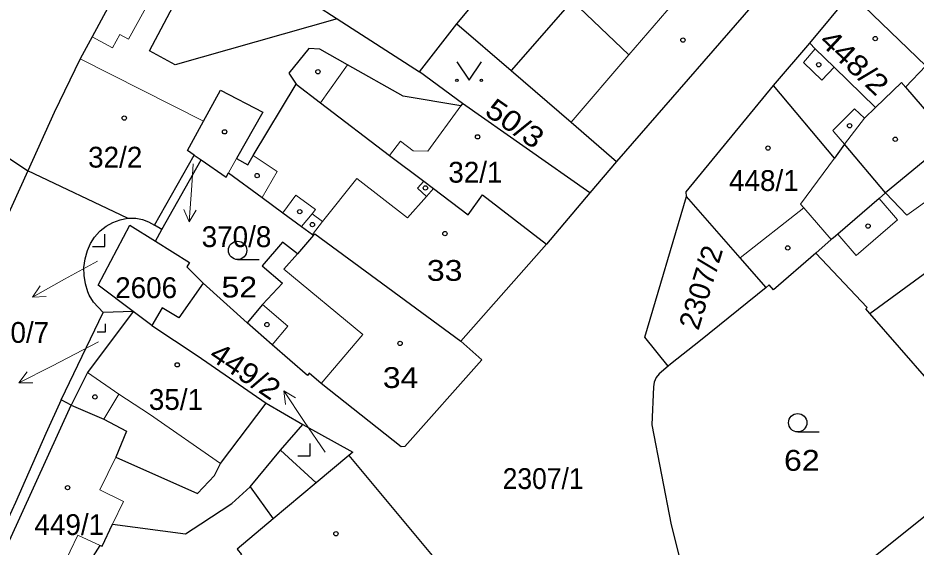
# Model space of a CAD drawing. Extents: x -679733 to -673243, y -1075091 to -1066557.
# Drawn here: x -676611.5 to -676538.1, y -1071383.1 to -1071339.9 of the extents above; entities that cross this region are included whole.
import ezdxf
from ezdxf.enums import TextEntityAlignment as Align

# ---------------------------------------------------------------- set-up
doc = ezdxf.new("R2010")
doc.units = 0
doc.header["$LTSCALE"] = 0.68
for name, color, linetype, lineweight in [('1', 7, 'Continuous', 25), ('3', 7, 'Continuous', 25), ('4', 7, 'Continuous', 13), ('5', 7, 'Continuous', 25), ('7', 7, 'Continuous', 13)]:
    doc.layers.add(name, color=color, linetype=linetype, lineweight=lineweight)
doc.layers.add('2', color=7, linetype='Continuous')

msp = doc.modelspace()

# ---------------------------------------------------------------- linework, layer by layer
at = {"layer": '1'}
for p, q in [((-676639.8, -1071332.95), (-676610.67, -1071352.37)), ((-676575.64, -1071340.38), (-676572.51, -1071336.61)), ((-676543.47, -1071337.89), (-676537.35, -1071343.81)), ((-676585.4, -1071339.97), (-676578.67, -1071344.29)), ((-676578.67, -1071344.29), (-676575.64, -1071340.38)), ((-676575.64, -1071340.38), (-676571.2, -1071344.19)), ((-676575.17, -1071346.88), (-676578.67, -1071344.29)), ((-676564.77, -1071354.16), (-676575.17, -1071346.88)), ((-676597.07, -1071351.1), (-676596.5, -1071351.49)), ((-676599.72, -1071357.17), (-676596.5, -1071351.49)), ((-676602.52, -1071356.25), (-676610.67, -1071352.37)), ((-676541.9, -1071364.02), (-676534.4, -1071358.51)), ((-676602.05, -1071363.86), (-676604.52, -1071363.95)), ((-676600.53, -1071365), (-676602.05, -1071363.86)), ((-676607.13, -1071371.5), (-676607.93, -1071371.09)), ((-676615.42, -1071389.7), (-676607.13, -1071371.5))]:
    msp.add_line(p, q, dxfattribs=at)
for points in [[(-676558.01, -1071329.58), (-676559.31, -1071331.08), (-676562.23, -1071334.46), (-676566.21, -1071338.5), (-676571.2, -1071344.19)], [(-676585.4, -1071339.97), (-676598.63, -1071343.73), (-676600.73, -1071342.57), (-676597.14, -1071335.77), (-676596.41, -1071334.38), (-676597.3, -1071333.91), (-676595.92, -1071330.9)], [(-676545.13, -1071331.19), (-676549.61, -1071336.67), (-676562.6, -1071351.6), (-676564.77, -1071354.16), (-676568.31, -1071358.37), (-676575.3, -1071366.28)], [(-676591.45, -1071334.1), (-676590.79, -1071335.57), (-676590.2, -1071336.52), (-676588.79, -1071337.61), (-676587.17, -1071338.81), (-676585.4, -1071339.97)], [(-676601.93, -1071334.96), (-676605.41, -1071341.43), (-676606.38, -1071343.24), (-676608.5, -1071347.6), (-676610.67, -1071352.37)], [(-676549.77, -1071345.41), (-676546.82, -1071341.96), (-676543.47, -1071337.89)], [(-676575.17, -1071346.88), (-676575.32, -1071347.08), (-676580.02, -1071346.27), (-676584.55, -1071343.71), (-676586.82, -1071342.43), (-676587.72, -1071342.38), (-676589.34, -1071344.41), (-676588.76, -1071345.3)], [(-676537.35, -1071343.81), (-676539, -1071345.55), (-676537.65, -1071347.12), (-676535.34, -1071349.8)], [(-676571.2, -1071344.19), (-676566.3, -1071348.41), (-676562.6, -1071351.6)], [(-676597.07, -1071351.1), (-676597.63, -1071350.72), (-676596.32, -1071348.33), (-676594.92, -1071345.78), (-676591.48, -1071347.58), (-676593.61, -1071351.37), (-676592.71, -1071351.88), (-676592.25, -1071351.11), (-676588.76, -1071345.3)], [(-676588.76, -1071345.3), (-676586.77, -1071346.81), (-676581.12, -1071351.11), (-676578.34, -1071353.22), (-676577.54, -1071353.83), (-676574.71, -1071355.98), (-676573.54, -1071354.34), (-676568.31, -1071358.37)], [(-676556.89, -1071354.48), (-676556.9, -1071354.1), (-676549.77, -1071345.41)], [(-676540.62, -1071354.18), (-676543.98, -1071350.19), (-676544.79, -1071351.34), (-676549.77, -1071345.41)], [(-676535.34, -1071349.8), (-676535.57, -1071349.99), (-676536.12, -1071350.44), (-676537.09, -1071351.25), (-676540.62, -1071354.18)], [(-676602.52, -1071356.25), (-676601.973, -1071356.228), (-676601.846, -1071356.237), (-676601.307, -1071356.337), (-676600.797, -1071356.534), (-676600.33, -1071356.82), (-676597.07, -1071351.1)], [(-676596.5, -1071351.49), (-676594.47, -1071352.89), (-676594.28, -1071352.55), (-676591.54, -1071354.56), (-676589.85, -1071355.81), (-676588.32, -1071356.93), (-676587.43, -1071357.58), (-676587.35, -1071357.64)], [(-676610.67, -1071352.37), (-676612.63, -1071356.71), (-676617.76, -1071366.46), (-676619.68, -1071370.65), (-676622.67, -1071369.24), (-676623.92, -1071368.49), (-676625.45, -1071367.86), (-676631.86, -1071365.36), (-676639.6, -1071362.09), (-676645.45, -1071359.81), (-676653.02, -1071356.73)], [(-676540.62, -1071354.18), (-676541.15, -1071354.64), (-676544.52, -1071357.54), (-676544.89, -1071357.86), (-676545.06, -1071357.99), (-676546.32, -1071359.09)], [(-676558.38, -1071368.33), (-676560.28, -1071365.97), (-676556.89, -1071354.48)], [(-676550.38, -1071361.9), (-676552.49, -1071359.49), (-676556.89, -1071354.48)], [(-676605.31, -1071363.11), (-676605.644, -1071362.522), (-676605.764, -1071362.245), (-676605.966, -1071361.599), (-676606.07, -1071360.93), (-676606.077, -1071360.268), (-676605.987, -1071359.569), (-676605.8, -1071358.89), (-676605.552, -1071358.315), (-676605.215, -1071357.786), (-676604.799, -1071357.318), (-676604.761, -1071357.281), (-676604.27, -1071356.892), (-676603.723, -1071356.585), (-676603.135, -1071356.37), (-676602.52, -1071356.25)], [(-676602.05, -1071363.86), (-676604.91, -1071361.71), (-676602.33, -1071356.8), (-676600.25, -1071358.11)], [(-676600.25, -1071358.11), (-676599.72, -1071357.17), (-676600.33, -1071356.82)], [(-676587.35, -1071357.64), (-676588.63, -1071359.16), (-676589.87, -1071358.19), (-676591.54, -1071360.13), (-676589.87, -1071361.56), (-676591.49, -1071363.3), (-676592.76, -1071364.8)], [(-676587.35, -1071357.64), (-676587.24, -1071357.52), (-676575.3, -1071366.28)], [(-676600.25, -1071358.11), (-676597.47, -1071359.85), (-676597.69, -1071360.21), (-676596.34, -1071361.54)], [(-676546.32, -1071359.09), (-676549.79, -1071362.1), (-676550.12, -1071361.69), (-676550.38, -1071361.9)], [(-676541.9, -1071364.02), (-676542.24, -1071363.65), (-676542.13, -1071363.55), (-676546.32, -1071359.09)], [(-676596.34, -1071361.54), (-676598.33, -1071364.37), (-676599.68, -1071363.56), (-676600.53, -1071365)], [(-676575.3, -1071366.28), (-676573.58, -1071367.8), (-676579.87, -1071374.9), (-676580.18, -1071374.91), (-676586.72, -1071369.74), (-676587.7, -1071368.89), (-676587.83, -1071369.1), (-676590.72, -1071366.58), (-676592.76, -1071364.8), (-676596.34, -1071361.54)], [(-676550.38, -1071361.9), (-676555.75, -1071366.23), (-676558.18, -1071368.16), (-676558.38, -1071368.33), (-676559.11, -1071368.95)], [(-676607.93, -1071371.09), (-676604.52, -1071363.95), (-676605.31, -1071363.11)], [(-676602.05, -1071363.86), (-676605.8, -1071368.85), (-676607.13, -1071371.5)], [(-676554.44, -1071394.18), (-676531.78, -1071376.07), (-676537.08, -1071369.59), (-676541.9, -1071364.02)], [(-676600.53, -1071365), (-676596.84, -1071367.45), (-676591.2, -1071371.36), (-676588.21, -1071373.1)], [(-676559.11, -1071368.95), (-676559.353, -1071369.258), (-676559.511, -1071369.623), (-676559.57, -1071370.01)], [(-676559.57, -1071370.01), (-676559.71, -1071373.12), (-676558.12, -1071381.28), (-676556.17, -1071389.08), (-676554.44, -1071394.18)], [(-676607.93, -1071371.09), (-676609.2, -1071373.82), (-676611.68, -1071379.45), (-676613.49, -1071383.37), (-676615.74, -1071387.86), (-676616.79, -1071387.96), (-676617.88, -1071388.31)], [(-676607.13, -1071371.5), (-676604.45, -1071372.65), (-676602.6, -1071373.65), (-676603.48, -1071375.76), (-676596.81, -1071378.73), (-676595.42, -1071377.26), (-676594.93, -1071376.27), (-676591.2, -1071371.36)], [(-676592.51, -1071378.17), (-676590.02, -1071375.2), (-676588.21, -1071373.1)], [(-676588.21, -1071373.1), (-676584.13, -1071375.35), (-676584.46, -1071375.63), (-676577.5, -1071383.95)], [(-676584.46, -1071375.63), (-676587.13, -1071377.86), (-676590.63, -1071380.8)], [(-676607, -1071394.96), (-676606.44, -1071393.97), (-676608.03, -1071392.93), (-676607.84, -1071392.6), (-676608.89, -1071392), (-676607.84, -1071390.16), (-676608.92, -1071389.51), (-676604.76, -1071382.97), (-676604.6, -1071383.04), (-676603.74, -1071381.24), (-676597.79, -1071382.01), (-676596.53, -1071381.2), (-676594, -1071379.54), (-676592.51, -1071378.17), (-676590.63, -1071380.8)], [(-676590.63, -1071380.8), (-676593.58, -1071383.26), (-676593.21, -1071383.7), (-676593.42, -1071383.92), (-676598.04, -1071389), (-676591.9, -1071396.34)]]:
    msp.add_lwpolyline(points, dxfattribs=at)
at = {"layer": '3'}
for p, q in [((-676593.533, -1071359.62), (-676591.783, -1071359.62)), ((-676547.803, -1071373.7), (-676546.053, -1071373.7))]:
    msp.add_line(p, q, dxfattribs=at)
for points in [[(-676575.63, -1071343.479), (-676574.63, -1071344.98), (-676573.63, -1071343.479)], [(-676605.371, -1071358.55), (-676604.37, -1071358.55), (-676604.37, -1071357.55)], [(-676605.001, -1071365.53), (-676604.33, -1071365.53), (-676604.33, -1071364.86)], [(-676588.621, -1071375.65), (-676587.62, -1071375.65), (-676587.62, -1071374.65)]]:
    msp.add_lwpolyline(points, dxfattribs=at)
for centre, radius in [((-676575.63, -1071344.9795), 0.1), ((-676573.63, -1071344.9795), 0.1), ((-676593.5329, -1071358.8698), 0.75), ((-676547.8029, -1071372.9498), 0.75)]:
    msp.add_circle(centre, radius, dxfattribs=at)
at = {"layer": '4'}
for p, q in [((-676602.44, -1071341.62), (-676599.51, -1071336.26)), ((-676566.21, -1071338.5), (-676561.58, -1071342.9)), ((-676561.58, -1071342.9), (-676557.97, -1071338.7)), ((-676605.41, -1071341.43), (-676603.74, -1071342.33)), ((-676603.74, -1071342.33), (-676603.14, -1071341.23)), ((-676603.14, -1071341.23), (-676602.44, -1071341.62)), ((-676546.37, -1071342.4), (-676547.33, -1071343.52)), ((-676546.37, -1071342.4), (-676546.82, -1071341.96)), ((-676544.82, -1071343.91), (-676546.37, -1071342.4)), ((-676606.38, -1071343.24), (-676596.32, -1071348.33)), ((-676566.3, -1071348.41), (-676561.58, -1071342.9)), ((-676586.77, -1071346.81), (-676584.55, -1071343.71)), ((-676547.33, -1071343.52), (-676545.84, -1071344.97)), ((-676545.84, -1071344.97), (-676544.82, -1071343.91)), ((-676544.82, -1071343.91), (-676541.45, -1071347.2)), ((-676541.45, -1071347.2), (-676539.34, -1071345.16)), ((-676539, -1071345.55), (-676539.34, -1071345.16)), ((-676577.99, -1071350.76), (-676575.32, -1071347.08)), ((-676544.94, -1071349.09), (-676543.17, -1071347.3)), ((-676543.17, -1071347.3), (-676542.36, -1071348.08)), ((-676542.36, -1071348.08), (-676541.45, -1071347.2)), ((-676542.36, -1071348.08), (-676543.98, -1071350.19)), ((-676544.94, -1071349.09), (-676544.84, -1071349.19)), ((-676544.84, -1071349.19), (-676543.98, -1071350.19)), ((-676581.12, -1071351.11), (-676580.24, -1071349.95)), ((-676580.24, -1071349.95), (-676579.21, -1071350.74)), ((-676593.61, -1071351.37), (-676594.28, -1071352.55)), ((-676590.31, -1071352.44), (-676592.25, -1071351.11)), ((-676579.21, -1071350.74), (-676577.99, -1071350.76)), ((-676547.56, -1071355.09), (-676544.79, -1071351.34)), ((-676591.54, -1071354.56), (-676590.31, -1071352.44)), ((-676586.59, -1071356.52), (-676583.8, -1071352.99)), ((-676583.8, -1071352.99), (-676579.66, -1071356.22)), ((-676578.85, -1071353.8), (-676578.34, -1071353.22)), ((-676538.89, -1071355.99), (-676535.21, -1071353.33)), ((-676589.85, -1071355.81), (-676588.79, -1071354.36)), ((-676588.79, -1071354.36), (-676587.17, -1071355.54)), ((-676578.1, -1071354.46), (-676578.85, -1071353.8)), ((-676578.1, -1071354.46), (-676577.54, -1071353.83)), ((-676540.62, -1071354.18), (-676538.89, -1071355.99)), ((-676579.66, -1071356.22), (-676578.1, -1071354.46)), ((-676547.56, -1071355.09), (-676547.29, -1071355.41)), ((-676539.65, -1071356.38), (-676541.15, -1071354.64)), ((-676587.17, -1071355.54), (-676587.44, -1071355.9)), ((-676552.49, -1071359.49), (-676547.29, -1071355.41)), ((-676547.29, -1071355.41), (-676545.06, -1071357.99)), ((-676587.44, -1071355.9), (-676588.32, -1071356.93)), ((-676587.44, -1071355.9), (-676586.59, -1071356.52)), ((-676587.43, -1071357.58), (-676586.59, -1071356.52)), ((-676588.63, -1071359.16), (-676589.77, -1071360.4)), ((-676589.77, -1071360.4), (-676583.31, -1071365.75)), ((-676591.49, -1071363.3), (-676589.44, -1071365.05)), ((-676590.72, -1071366.58), (-676589.44, -1071365.05)), ((-676583.31, -1071365.75), (-676586.72, -1071369.74)), ((-676605.8, -1071368.85), (-676603.22, -1071370.61)), ((-676604.45, -1071372.65), (-676603.22, -1071370.61)), ((-676600.73, -1071372.24), (-676603.22, -1071370.61)), ((-676594.93, -1071376.27), (-676600.73, -1071372.24)), ((-676590.02, -1071375.2), (-676587.13, -1071377.86)), ((-676604.79, -1071378.44), (-676603.48, -1071375.76)), ((-676602.85, -1071379.37), (-676604.79, -1071378.44)), ((-676603.74, -1071381.24), (-676602.85, -1071379.37)), ((-676608.26, -1071385.58), (-676606.57, -1071382.13)), ((-676606.57, -1071382.13), (-676604.76, -1071382.97))]:
    msp.add_line(p, q, dxfattribs=at)
msp.add_lwpolyline([(-676544.52, -1071357.54), (-676543.02, -1071359.28), (-676539.65, -1071356.38)], dxfattribs=at)
at = {"layer": '5'}
for centre in [(-676557.1768, -1071341.6992), (-676541.4668, -1071341.5792), (-676586.9768, -1071344.2792), (-676546.0868, -1071343.7092), (-676602.7868, -1071348.0692), (-676543.5668, -1071348.6892), (-676594.5968, -1071349.1892), (-676573.9368, -1071349.5992), (-676539.8368, -1071349.7992), (-676550.2268, -1071350.5192), (-676591.9368, -1071352.7592), (-676578.1968, -1071353.7692), (-676588.4568, -1071355.7092), (-676587.4268, -1071356.7692), (-676576.6068, -1071357.4992), (-676542.0568, -1071356.8892), (-676548.6168, -1071358.6692), (-676591.1368, -1071364.9292), (-676580.2668, -1071366.4692), (-676598.4568, -1071368.2192), (-676605.1868, -1071370.8392), (-676607.4168, -1071378.2492), (-676585.5068, -1071382.0192)]:
    msp.add_circle(centre, 0.175, dxfattribs=at)
at = {"layer": '7'}
for p, q in [((-676597.489, -1071356.554), (-676596.92, -1071355.59)), ((-676610.285, -1071362.685), (-676609.166, -1071362.637)), ((-676611.384, -1071369.692), (-676610.264, -1071369.684)), ((-676589.768, -1071370.352), (-676589.623, -1071371.462))]:
    msp.add_line(p, q, dxfattribs=at)
for points in [[(-676597.15, -1071351.79), (-676597.28, -1071353.56), (-676597.489, -1071356.554), (-676597.919, -1071355.52)], [(-676604.96, -1071359.75), (-676607.66, -1071361.23), (-676610.285, -1071362.685), (-676609.652, -1071361.761)], [(-676604.89, -1071366.34), (-676608.71, -1071368.33), (-676611.384, -1071369.692), (-676610.719, -1071368.792)], [(-676586.38, -1071375.36), (-676588.09, -1071372.84), (-676589.768, -1071370.352), (-676588.793, -1071370.902)]]:
    msp.add_lwpolyline(points, dxfattribs=at)

# ---------------------------------------------------------------- texts
at = {"layer": '2', "width": 1.15}
for s, rotation, p in [('448/2', 317, (-676546.139, -1071341.901)), ('50/3', 325, (-676573.457, -1071347.736))]:
    msp.add_text(s, height=1.7, rotation=rotation, dxfattribs=at).set_placement(p)
at = {"layer": '2'}
for s, p in [('32/2', (-676605.74, -1071352.11)), ('32/1', (-676576.33, -1071353.34)), ('448/1', (-676553.41, -1071354.019)), ('2606', (-676603.53, -1071362.769)), ('35/1', (-676600.78, -1071371.9)), ('449/1', (-676610.12, -1071382.12))]:
    msp.add_text(s, height=1.7, dxfattribs=at).set_placement(p)
for s, p in [('370/8', (-676590.779, -1071358.603)), ('370/7', (-676608.919, -1071366.423))]:
    msp.add_text(s, height=1.7, dxfattribs=at).set_placement(p, align=Align.RIGHT)
msp.add_text('2307/2', height=1.7, rotation=73, dxfattribs=at).set_placement((-676554.8958, -1071362.142), align=Align.CENTER)
at = {"layer": '2', "width": 1.15}
for s, p in [('33', (-676578.08, -1071361.36)), ('52', (-676594.85, -1071362.72)), ('34', (-676581.68, -1071370.11)), ('62', (-676548.92, -1071376.87))]:
    msp.add_text(s, height=1.7, dxfattribs=at).set_placement(p)
at = {"layer": '2', "width": 1.1}
msp.add_text('449/2', height=1.7, rotation=326, dxfattribs=at).set_placement((-676590.7806, -1071371.1813), align=Align.RIGHT)
at = {"layer": '2', "width": 0.95}
msp.add_text('2307/1', height=1.7, dxfattribs=at).set_placement((-676568.589, -1071378.36), align=Align.CENTER)

doc.saveas('drawing.dxf')
